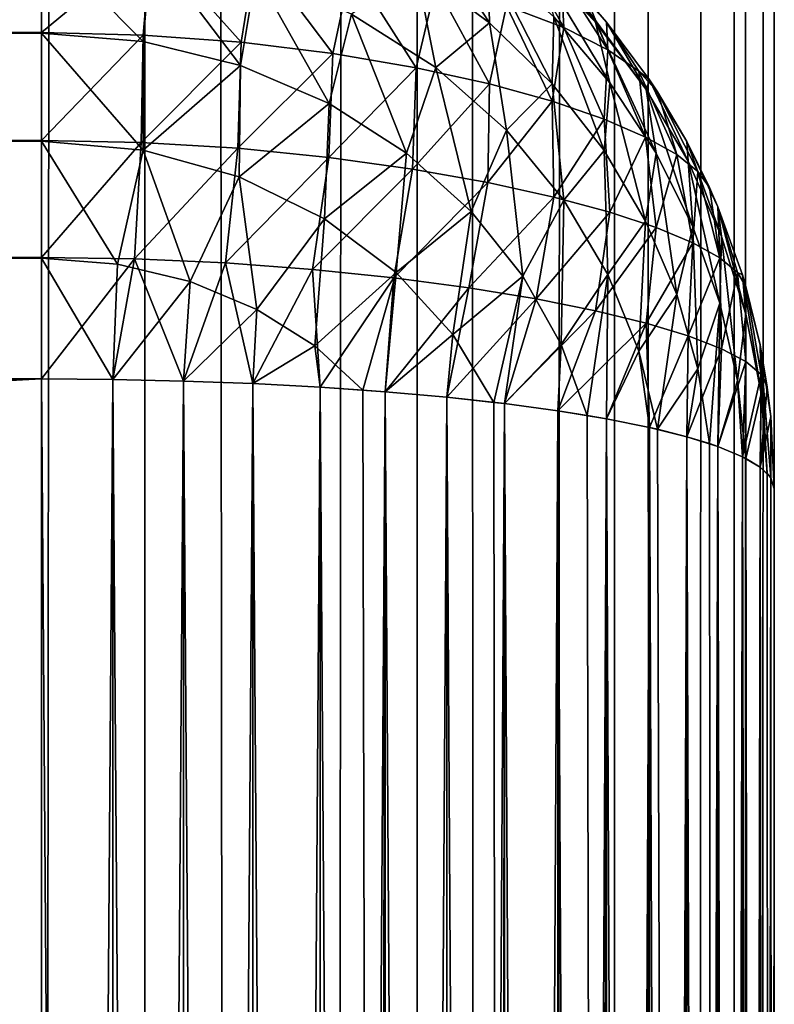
# Model space of a CAD drawing. Extents: x -265 to 265, y 0 to 1027.
# Tile 343 of 396: x 262.94 to 265, y 731.59 to 734.28. Entities that reach past the tile are written whole.
import ezdxf

# ---------------------------------------------------------------- set-up
doc = ezdxf.new("R2010")
doc.units = 0
doc.header["$LTSCALE"] = 65.185185
for name, color, linetype in [('247', 7, 'CONTINUOUS'), ('248', 7, 'CONTINUOUS'), ('53', 7, 'CONTINUOUS'), ('55', 7, 'CONTINUOUS'), ('56', 7, 'CONTINUOUS'), ('60', 7, 'CONTINUOUS'), ('61', 7, 'CONTINUOUS'), ('67', 7, 'CONTINUOUS'), ('68', 7, 'CONTINUOUS'), ('69', 7, 'CONTINUOUS'), ('72', 7, 'CONTINUOUS'), ('77', 7, 'CONTINUOUS')]:
    doc.layers.add(name, color=color, linetype=linetype)

msp = doc.modelspace()

# ---------------------------------------------------------------- linework, layer by layer
at = {"layer": '247', "color": 7, "linetype": 'CONTINUOUS'}
for points in [[(262.3448, 1, 8.521), (263.2818, 1, 6.9708), (262.3448, 1019, 8.521), (262.3448, 1, 8.521)], [(262.3448, 1019, 8.521), (263.2818, 1, 6.9708), (263.2818, 1019, 6.9708), (262.3448, 1019, 8.521)], [(263.2818, 1, 6.9708), (264.0252, 1, 5.3191), (263.2818, 1019, 6.9708), (263.2818, 1, 6.9708)], [(263.2818, 1019, 6.9708), (264.0252, 1, 5.3191), (264.0252, 1019, 5.3191), (263.2818, 1019, 6.9708)], [(264.0252, 1, 5.3191), (264.5641, 1, 3.5897), (264.0252, 1019, 5.3191), (264.0252, 1, 5.3191)], [(264.0252, 1019, 5.3191), (264.5641, 1, 3.5897), (264.5641, 1019, 3.5897), (264.0252, 1019, 5.3191)], [(264.5641, 1, 3.5897), (264.8906, 1, 1.8081), (264.5641, 1019, 3.5897), (264.5641, 1, 3.5897)], [(264.5641, 1019, 3.5897), (264.8906, 1, 1.8081), (264.8906, 1019, 1.8081), (264.5641, 1019, 3.5897)], [(264.8906, 1, 1.8081), (265, 1), (264.8906, 1019, 1.8081), (264.8906, 1, 1.8081)], [(264.8906, 1019, 1.8081), (265, 1), (265, 1019), (264.8906, 1019, 1.8081)]]:
    msp.add_3dface(points, dxfattribs=at)
at = {"layer": '248', "color": 7, "linetype": 'CONTINUOUS'}
for points in [[(263.2818, 1, -6.9708), (262.3448, 1, -8.521), (263.2818, 1019, -6.9708), (263.2818, 1, -6.9708)], [(263.2818, 1019, -6.9708), (262.3448, 1, -8.521), (262.3448, 1019, -8.521), (263.2818, 1019, -6.9708)], [(264.0252, 1, -5.3191), (263.2818, 1, -6.9708), (264.0252, 1019, -5.3191), (264.0252, 1, -5.3191)], [(264.0252, 1019, -5.3191), (263.2818, 1, -6.9708), (263.2818, 1019, -6.9708), (264.0252, 1019, -5.3191)], [(264.5641, 1, -3.5897), (264.0252, 1, -5.3191), (264.5641, 1019, -3.5897), (264.5641, 1, -3.5897)], [(264.5641, 1019, -3.5897), (264.0252, 1, -5.3191), (264.0252, 1019, -5.3191), (264.5641, 1019, -3.5897)], [(264.8906, 1, -1.8081), (264.5641, 1, -3.5897), (264.8906, 1019, -1.8081), (264.8906, 1, -1.8081)], [(264.8906, 1019, -1.8081), (264.5641, 1, -3.5897), (264.5641, 1019, -3.5897), (264.8906, 1019, -1.8081)], [(265, 1019), (265, 1), (264.8906, 1, -1.8081), (265, 1019)], [(265, 1019), (264.8906, 1, -1.8081), (264.8906, 1019, -1.8081), (265, 1019)]]:
    msp.add_3dface(points, dxfattribs=at)
at = {"layer": '53', "color": 7, "linetype": 'CONTINUOUS'}
for points in [[(265, 707, 17), (265, 733, 17), (265, 707, 23), (265, 707, 17)], [(265, 707, 23), (265, 733, 17), (265, 733, 23), (265, 707, 23)]]:
    msp.add_3dface(points, dxfattribs=at)
at = {"layer": '55', "color": 7, "linetype": 'CONTINUOUS'}
for points in [[(263, 734.245, 15.2869), (-263, 734.5014, 15.4972), (263, 734.5028, 15.4986), (263, 734.245, 15.2869)], [(-263, 734.2434, 15.2858), (-263, 734.5014, 15.4972), (263, 734.245, 15.2869), (-263, 734.2434, 15.2858)], [(263, 733.9509, 15.1295), (-263, 734.2434, 15.2858), (263, 734.245, 15.2869), (263, 733.9509, 15.1295)], [(-263, 733.949, 15.1288), (-263, 734.2434, 15.2858), (263, 733.9509, 15.1295), (-263, 733.949, 15.1288)], [(263, 733.6317, 15.0327), (-263, 733.949, 15.1288), (263, 733.9509, 15.1295), (263, 733.6317, 15.0327)], [(-263, 733.6297, 15.0323), (-263, 733.949, 15.1288), (263, 733.6317, 15.0327), (-263, 733.6297, 15.0323)], [(263, 733.3, 15), (-263, 733.6297, 15.0323), (263, 733.6317, 15.0327), (263, 733.3, 15)], [(-263, 733.3, 15), (-263, 733.6297, 15.0323), (263, 733.3, 15), (-263, 733.3, 15)]]:
    msp.add_3dface(points, dxfattribs=at)
at = {"layer": '56', "color": 7, "linetype": 'CONTINUOUS'}
for points in [[(-263, 733.3, 15), (263, 733.3, 15), (-263, 706.7, 15), (-263, 733.3, 15)], [(-263, 706.7, 15), (263, 733.3, 15), (263, 706.7, 15), (-263, 706.7, 15)]]:
    msp.add_3dface(points, dxfattribs=at)
at = {"layer": '60', "color": 7, "linetype": 'CONTINUOUS'}
for points in [[(-263, 706.7, 25), (263, 706.7, 25), (-263, 733.3, 25), (-263, 706.7, 25)], [(-263, 733.3, 25), (263, 706.7, 25), (263, 733.3, 25), (-263, 733.3, 25)]]:
    msp.add_3dface(points, dxfattribs=at)
at = {"layer": '61', "color": 7, "linetype": 'CONTINUOUS'}
for points in [[(-263, 734.5028, 24.5014), (-263, 734.245, 24.7131), (263, 734.5014, 24.5028), (-263, 734.5028, 24.5014)], [(263, 734.5014, 24.5028), (-263, 734.245, 24.7131), (263, 734.2434, 24.7142), (263, 734.5014, 24.5028)], [(-263, 734.245, 24.7131), (-263, 733.9509, 24.8705), (263, 734.2434, 24.7142), (-263, 734.245, 24.7131)], [(263, 734.2434, 24.7142), (-263, 733.9509, 24.8705), (263, 733.949, 24.8712), (263, 734.2434, 24.7142)], [(-263, 733.9509, 24.8705), (-263, 733.6317, 24.9673), (263, 733.949, 24.8712), (-263, 733.9509, 24.8705)], [(263, 733.949, 24.8712), (-263, 733.6317, 24.9673), (263, 733.6297, 24.9677), (263, 733.949, 24.8712)], [(-263, 733.6317, 24.9673), (-263, 733.3, 25), (263, 733.6297, 24.9677), (-263, 733.6317, 24.9673)], [(-263, 733.3, 25), (263, 733.3, 25), (263, 733.6297, 24.9677), (-263, 733.3, 25)]]:
    msp.add_3dface(points, dxfattribs=at)
at = {"layer": '67', "color": 7, "linetype": 'CONTINUOUS'}
for points in [[(263, 733.3, 25), (263, 706.7, 25), (263.1945, 706.7014, 24.9905), (263, 733.3, 25)], [(263, 733.3, 25), (263.1945, 706.7014, 24.9905), (263.1945, 733.2986, 24.9905), (263, 733.3, 25)], [(263.1945, 706.7014, 24.9905), (263.3875, 706.7057, 24.9621), (263.1945, 733.2986, 24.9905), (263.1945, 706.7014, 24.9905)], [(263.1945, 733.2986, 24.9905), (263.3875, 706.7057, 24.9621), (263.3875, 733.2943, 24.9621), (263.1945, 733.2986, 24.9905)], [(263.3875, 706.7057, 24.9621), (263.5768, 706.7127, 24.915), (263.3875, 733.2943, 24.9621), (263.3875, 706.7057, 24.9621)], [(263.3875, 733.2943, 24.9621), (263.5768, 706.7127, 24.915), (263.5768, 733.2873, 24.915), (263.3875, 733.2943, 24.9621)], [(263.5768, 706.7127, 24.915), (263.7608, 706.7226, 24.8497), (263.5768, 733.2873, 24.915), (263.5768, 706.7127, 24.915)], [(263.5768, 733.2873, 24.915), (263.7608, 706.7226, 24.8497), (263.7608, 733.2774, 24.8497), (263.5768, 733.2873, 24.915)], [(263.7608, 706.7226, 24.8497), (263.9377, 706.735, 24.7666), (263.7608, 733.2774, 24.8497), (263.7608, 706.7226, 24.8497)], [(263.7608, 733.2774, 24.8497), (263.9377, 706.735, 24.7666), (263.8774, 733.2696, 24.7973), (263.7608, 733.2774, 24.8497)], [(263.8774, 733.2696, 24.7973), (263.9377, 706.735, 24.7666), (263.9377, 733.265, 24.7666), (263.8774, 733.2696, 24.7973)], [(263.9377, 706.735, 24.7666), (264.1058, 706.75, 24.6665), (263.9377, 733.265, 24.7666), (263.9377, 706.735, 24.7666)], [(263.9377, 733.265, 24.7666), (264.1058, 706.75, 24.6665), (264.1058, 733.25, 24.6665), (263.9377, 733.265, 24.7666)], [(264.1058, 706.75, 24.6665), (264.2635, 706.7675, 24.5503), (264.1058, 733.25, 24.6665), (264.1058, 706.75, 24.6665)], [(264.1058, 733.25, 24.6665), (264.2635, 706.7675, 24.5503), (264.2346, 733.236, 24.5734), (264.1058, 733.25, 24.6665)], [(264.2346, 733.236, 24.5734), (264.2635, 706.7675, 24.5503), (264.2635, 733.2325, 24.5503), (264.2346, 733.236, 24.5734)], [(264.2635, 706.7675, 24.5503), (264.4093, 706.7871, 24.4191), (264.2635, 733.2325, 24.5503), (264.2635, 706.7675, 24.5503)], [(264.2635, 733.2325, 24.5503), (264.4093, 706.7871, 24.4191), (264.4093, 733.2129, 24.4191), (264.2635, 733.2325, 24.5503)], [(264.4093, 706.7871, 24.4191), (264.5417, 706.8089, 24.274), (264.4093, 733.2129, 24.4191), (264.4093, 706.7871, 24.4191)], [(264.4093, 733.2129, 24.4191), (264.5417, 706.8089, 24.274), (264.4889, 733.2003, 24.3353), (264.4093, 733.2129, 24.4191)], [(264.4889, 733.2003, 24.3353), (264.5417, 706.8089, 24.274), (264.5417, 733.1911, 24.274), (264.4889, 733.2003, 24.3353)], [(264.5417, 706.8089, 24.274), (264.6594, 706.8325, 24.1164), (264.5417, 733.1911, 24.274), (264.5417, 706.8089, 24.274)], [(264.5417, 733.1911, 24.274), (264.6594, 706.8325, 24.1164), (264.6594, 733.1675, 24.1164), (264.5417, 733.1911, 24.274)], [(264.6594, 706.8325, 24.1164), (264.7611, 706.8578, 23.9478), (264.6594, 733.1675, 24.1164), (264.6594, 706.8325, 24.1164)], [(264.6594, 733.1675, 24.1164), (264.7611, 706.8578, 23.9478), (264.681, 733.1625, 24.0837), (264.6594, 733.1675, 24.1164)], [(264.681, 733.1625, 24.0837), (264.7611, 706.8578, 23.9478), (264.7611, 733.1422, 23.9478), (264.681, 733.1625, 24.0837)], [(264.7611, 706.8578, 23.9478), (264.8459, 706.8845, 23.7698), (264.7611, 733.1422, 23.9478), (264.7611, 706.8578, 23.9478)], [(264.7611, 733.1422, 23.9478), (264.8459, 706.8845, 23.7698), (264.8232, 733.1233, 23.8221), (264.7611, 733.1422, 23.9478)], [(264.8232, 733.1233, 23.8221), (264.8459, 706.8845, 23.7698), (264.8459, 733.1155, 23.7698), (264.8232, 733.1233, 23.8221)], [(264.8459, 706.8845, 23.7698), (264.9128, 706.9124, 23.5842), (264.8459, 733.1155, 23.7698), (264.8459, 706.8845, 23.7698)], [(264.8459, 733.1155, 23.7698), (264.9128, 706.9124, 23.5842), (264.9128, 733.0876, 23.5842), (264.8459, 733.1155, 23.7698)], [(264.9128, 706.9124, 23.5842), (264.9611, 706.9411, 23.3927), (264.9128, 733.0876, 23.5842), (264.9128, 706.9124, 23.5842)], [(264.9128, 733.0876, 23.5842), (264.9611, 706.9411, 23.3927), (264.9222, 733.0828, 23.5523), (264.9128, 733.0876, 23.5842)], [(264.9222, 733.0828, 23.5523), (264.9611, 706.9411, 23.3927), (264.9611, 733.0589, 23.3927), (264.9222, 733.0828, 23.5523)], [(264.9611, 706.9411, 23.3927), (264.9902, 706.9704, 23.1973), (264.9611, 733.0589, 23.3927), (264.9611, 706.9411, 23.3927)], [(264.9611, 733.0589, 23.3927), (264.9902, 706.9704, 23.1973), (264.9807, 733.0416, 23.2774), (264.9611, 733.0589, 23.3927)], [(264.9807, 733.0416, 23.2774), (264.9902, 706.9704, 23.1973), (264.9902, 733.0296, 23.1973), (264.9807, 733.0416, 23.2774)], [(265, 707, 23), (265, 733, 23), (264.9902, 733.0296, 23.1973), (265, 707, 23)], [(264.9902, 706.9704, 23.1973), (265, 707, 23), (264.9902, 733.0296, 23.1973), (264.9902, 706.9704, 23.1973)]]:
    msp.add_3dface(points, dxfattribs=at)
at = {"layer": '68', "color": 7, "linetype": 'CONTINUOUS'}
for points in [[(264.4889, 734.3353, 16.7997), (264.4093, 734.4191, 16.7871), (264.5417, 734.274, 23.1911), (264.4889, 734.3353, 16.7997)], [(264.5417, 734.274, 23.1911), (264.4093, 734.4191, 16.7871), (264.4093, 734.4191, 23.2129), (264.5417, 734.274, 23.1911)], [(264.5417, 734.274, 16.8089), (264.4889, 734.3353, 16.7997), (264.5417, 734.274, 23.1911), (264.5417, 734.274, 16.8089)], [(264.6594, 734.1164, 16.8325), (264.5417, 734.274, 16.8089), (264.6594, 734.1164, 23.1675), (264.6594, 734.1164, 16.8325)], [(264.6594, 734.1164, 23.1675), (264.5417, 734.274, 16.8089), (264.5417, 734.274, 23.1911), (264.6594, 734.1164, 23.1675)], [(264.681, 734.0837, 16.8375), (264.6594, 734.1164, 16.8325), (264.7611, 733.9478, 23.1422), (264.681, 734.0837, 16.8375)], [(264.7611, 733.9478, 23.1422), (264.6594, 734.1164, 16.8325), (264.6594, 734.1164, 23.1675), (264.7611, 733.9478, 23.1422)], [(264.7611, 733.9478, 16.8578), (264.681, 734.0837, 16.8375), (264.7611, 733.9478, 23.1422), (264.7611, 733.9478, 16.8578)], [(264.8232, 733.8221, 16.8767), (264.7611, 733.9478, 16.8578), (264.8459, 733.7698, 23.1155), (264.8232, 733.8221, 16.8767)], [(264.8459, 733.7698, 23.1155), (264.7611, 733.9478, 16.8578), (264.7611, 733.9478, 23.1422), (264.8459, 733.7698, 23.1155)], [(264.8459, 733.7698, 16.8845), (264.8232, 733.8221, 16.8767), (264.8459, 733.7698, 23.1155), (264.8459, 733.7698, 16.8845)], [(264.9128, 733.5842, 16.9124), (264.8459, 733.7698, 16.8845), (264.9128, 733.5842, 23.0876), (264.9128, 733.5842, 16.9124)], [(264.9128, 733.5842, 23.0876), (264.8459, 733.7698, 16.8845), (264.8459, 733.7698, 23.1155), (264.9128, 733.5842, 23.0876)], [(264.9222, 733.5523, 16.9172), (264.9128, 733.5842, 16.9124), (264.9611, 733.3927, 23.0589), (264.9222, 733.5523, 16.9172)], [(264.9611, 733.3927, 23.0589), (264.9128, 733.5842, 16.9124), (264.9128, 733.5842, 23.0876), (264.9611, 733.3927, 23.0589)], [(264.9611, 733.3927, 16.9411), (264.9222, 733.5523, 16.9172), (264.9611, 733.3927, 23.0589), (264.9611, 733.3927, 16.9411)], [(264.9807, 733.2774, 16.9584), (264.9611, 733.3927, 16.9411), (264.9902, 733.1973, 23.0296), (264.9807, 733.2774, 16.9584)], [(264.9902, 733.1973, 23.0296), (264.9611, 733.3927, 16.9411), (264.9611, 733.3927, 23.0589), (264.9902, 733.1973, 23.0296)], [(264.9902, 733.1973, 16.9704), (264.9807, 733.2774, 16.9584), (264.9902, 733.1973, 23.0296), (264.9902, 733.1973, 16.9704)], [(265, 733, 23), (265, 733, 17), (264.9902, 733.1973, 16.9704), (265, 733, 23)], [(265, 733, 23), (264.9902, 733.1973, 16.9704), (264.9902, 733.1973, 23.0296), (265, 733, 23)]]:
    msp.add_3dface(points, dxfattribs=at)
at = {"layer": '69', "color": 7, "linetype": 'CONTINUOUS'}
for points in [[(263, 706.7, 15), (263, 733.3, 15), (263.1945, 733.2986, 15.0095), (263, 706.7, 15)], [(263.1945, 706.7014, 15.0095), (263, 706.7, 15), (263.1945, 733.2986, 15.0095), (263.1945, 706.7014, 15.0095)], [(263.3875, 733.2943, 15.0379), (263.1945, 706.7014, 15.0095), (263.1945, 733.2986, 15.0095), (263.3875, 733.2943, 15.0379)], [(263.3875, 706.7057, 15.0379), (263.1945, 706.7014, 15.0095), (263.3875, 733.2943, 15.0379), (263.3875, 706.7057, 15.0379)], [(263.5768, 733.2873, 15.085), (263.3875, 706.7057, 15.0379), (263.3875, 733.2943, 15.0379), (263.5768, 733.2873, 15.085)], [(263.5768, 706.7127, 15.085), (263.3875, 706.7057, 15.0379), (263.5768, 733.2873, 15.085), (263.5768, 706.7127, 15.085)], [(263.7608, 733.2774, 15.1503), (263.5768, 706.7127, 15.085), (263.5768, 733.2873, 15.085), (263.7608, 733.2774, 15.1503)], [(263.7608, 706.7226, 15.1503), (263.5768, 706.7127, 15.085), (263.7608, 733.2774, 15.1503), (263.7608, 706.7226, 15.1503)], [(263.9377, 733.265, 15.2334), (263.7608, 706.7226, 15.1503), (263.7608, 733.2774, 15.1503), (263.9377, 733.265, 15.2334)], [(263.8774, 706.7304, 15.2027), (263.7608, 706.7226, 15.1503), (263.9377, 733.265, 15.2334), (263.8774, 706.7304, 15.2027)], [(263.9377, 706.735, 15.2334), (263.8774, 706.7304, 15.2027), (263.9377, 733.265, 15.2334), (263.9377, 706.735, 15.2334)], [(264.1058, 733.25, 15.3335), (263.9377, 706.735, 15.2334), (263.9377, 733.265, 15.2334), (264.1058, 733.25, 15.3335)], [(264.1058, 706.75, 15.3335), (263.9377, 706.735, 15.2334), (264.1058, 733.25, 15.3335), (264.1058, 706.75, 15.3335)], [(264.2635, 733.2325, 15.4497), (264.1058, 706.75, 15.3335), (264.1058, 733.25, 15.3335), (264.2635, 733.2325, 15.4497)], [(264.2346, 706.764, 15.4266), (264.1058, 706.75, 15.3335), (264.2635, 733.2325, 15.4497), (264.2346, 706.764, 15.4266)], [(264.2635, 706.7675, 15.4497), (264.2346, 706.764, 15.4266), (264.2635, 733.2325, 15.4497), (264.2635, 706.7675, 15.4497)], [(264.4093, 733.2129, 15.5809), (264.2635, 706.7675, 15.4497), (264.2635, 733.2325, 15.4497), (264.4093, 733.2129, 15.5809)], [(264.4093, 706.7871, 15.5809), (264.2635, 706.7675, 15.4497), (264.4093, 733.2129, 15.5809), (264.4093, 706.7871, 15.5809)], [(264.5417, 733.1911, 15.726), (264.4093, 706.7871, 15.5809), (264.4093, 733.2129, 15.5809), (264.5417, 733.1911, 15.726)], [(264.4889, 706.7997, 15.6647), (264.4093, 706.7871, 15.5809), (264.5417, 733.1911, 15.726), (264.4889, 706.7997, 15.6647)], [(264.5417, 706.8089, 15.726), (264.4889, 706.7997, 15.6647), (264.5417, 733.1911, 15.726), (264.5417, 706.8089, 15.726)], [(264.6594, 733.1675, 15.8836), (264.5417, 706.8089, 15.726), (264.5417, 733.1911, 15.726), (264.6594, 733.1675, 15.8836)], [(264.6594, 706.8325, 15.8836), (264.5417, 706.8089, 15.726), (264.6594, 733.1675, 15.8836), (264.6594, 706.8325, 15.8836)], [(264.7611, 733.1422, 16.0522), (264.6594, 706.8325, 15.8836), (264.6594, 733.1675, 15.8836), (264.7611, 733.1422, 16.0522)], [(264.681, 706.8375, 15.9163), (264.6594, 706.8325, 15.8836), (264.7611, 733.1422, 16.0522), (264.681, 706.8375, 15.9163)], [(264.7611, 706.8578, 16.0522), (264.681, 706.8375, 15.9163), (264.7611, 733.1422, 16.0522), (264.7611, 706.8578, 16.0522)], [(264.8459, 733.1155, 16.2302), (264.7611, 706.8578, 16.0522), (264.7611, 733.1422, 16.0522), (264.8459, 733.1155, 16.2302)], [(264.8232, 706.8767, 16.1779), (264.7611, 706.8578, 16.0522), (264.8459, 733.1155, 16.2302), (264.8232, 706.8767, 16.1779)], [(264.8459, 706.8845, 16.2302), (264.8232, 706.8767, 16.1779), (264.8459, 733.1155, 16.2302), (264.8459, 706.8845, 16.2302)], [(264.9128, 733.0876, 16.4158), (264.8459, 706.8845, 16.2302), (264.8459, 733.1155, 16.2302), (264.9128, 733.0876, 16.4158)], [(264.9128, 706.9124, 16.4158), (264.8459, 706.8845, 16.2302), (264.9128, 733.0876, 16.4158), (264.9128, 706.9124, 16.4158)], [(264.9611, 733.0589, 16.6073), (264.9128, 706.9124, 16.4158), (264.9128, 733.0876, 16.4158), (264.9611, 733.0589, 16.6073)], [(264.9222, 706.9172, 16.4477), (264.9128, 706.9124, 16.4158), (264.9611, 733.0589, 16.6073), (264.9222, 706.9172, 16.4477)], [(264.9611, 706.9411, 16.6073), (264.9222, 706.9172, 16.4477), (264.9611, 733.0589, 16.6073), (264.9611, 706.9411, 16.6073)], [(264.9902, 733.0296, 16.8027), (264.9611, 706.9411, 16.6073), (264.9611, 733.0589, 16.6073), (264.9902, 733.0296, 16.8027)], [(264.9807, 706.9584, 16.7226), (264.9611, 706.9411, 16.6073), (264.9902, 733.0296, 16.8027), (264.9807, 706.9584, 16.7226)], [(264.9902, 706.9704, 16.8027), (264.9807, 706.9584, 16.7226), (264.9902, 733.0296, 16.8027), (264.9902, 706.9704, 16.8027)], [(265, 733, 17), (264.9902, 706.9704, 16.8027), (264.9902, 733.0296, 16.8027), (265, 733, 17)], [(265, 733, 17), (265, 707, 17), (264.9902, 706.9704, 16.8027), (265, 733, 17)]]:
    msp.add_3dface(points, dxfattribs=at)
at = {"layer": '72', "color": 7, "linetype": 'CONTINUOUS'}
for points in [[(263, 734.245, 15.2869), (263, 734.5028, 15.4986), (263.299, 734.4936, 15.5227), (263, 734.245, 15.2869)], [(263.2772, 734.2382, 15.3066), (263, 734.245, 15.2869), (263.299, 734.4936, 15.5227), (263.2772, 734.2382, 15.3066)], [(263.545, 734.2186, 15.3645), (263.2772, 734.2382, 15.3066), (263.299, 734.4936, 15.5227), (263.545, 734.2186, 15.3645)], [(263.5848, 734.4671, 15.5931), (263.545, 734.2186, 15.3645), (263.299, 734.4936, 15.5227), (263.5848, 734.4671, 15.5931)], [(263.7954, 734.1881, 15.4573), (263.545, 734.2186, 15.3645), (263.5848, 734.4671, 15.5931), (263.7954, 734.1881, 15.4573)], [(263.8463, 734.4263, 15.7045), (263.7954, 734.1881, 15.4573), (263.5848, 734.4671, 15.5931), (263.8463, 734.4263, 15.7045)], [(264.4259, 734.2586, 16.2118), (264.2695, 734.3184, 16.0214), (264.3134, 734.4605, 16.4194), (264.4259, 734.2586, 16.2118)], [(264.4184, 734.397, 16.6064), (264.4259, 734.2586, 16.2118), (264.3134, 734.4605, 16.4194), (264.4184, 734.397, 16.6064)], [(264.0225, 734.1494, 15.5801), (263.7954, 734.1881, 15.4573), (263.8463, 734.4263, 15.7045), (264.0225, 734.1494, 15.5801)], [(264.0759, 734.3755, 15.8498), (264.0225, 734.1494, 15.5801), (263.8463, 734.4263, 15.7045), (264.0759, 734.3755, 15.8498)], [(264.4889, 734.3353, 16.7997), (264.5456, 734.1984, 16.4147), (264.4184, 734.397, 16.6064), (264.4889, 734.3353, 16.7997)], [(264.5456, 734.1984, 16.4147), (264.4259, 734.2586, 16.2118), (264.4184, 734.397, 16.6064), (264.5456, 734.1984, 16.4147)], [(264.2226, 734.105, 15.7278), (264.0225, 734.1494, 15.5801), (264.0759, 734.3755, 15.8498), (264.2226, 734.105, 15.7278)], [(264.2695, 734.3184, 16.0214), (264.2226, 734.105, 15.7278), (264.0759, 734.3755, 15.8498), (264.2695, 734.3184, 16.0214)], [(264.4889, 734.3353, 16.7997), (264.5417, 734.274, 16.8089), (264.5456, 734.1984, 16.4147), (264.4889, 734.3353, 16.7997)], [(264.3939, 734.0576, 15.895), (264.2226, 734.105, 15.7278), (264.2695, 734.3184, 16.0214), (264.3939, 734.0576, 15.895)], [(264.4259, 734.2586, 16.2118), (264.3939, 734.0576, 15.895), (264.2695, 734.3184, 16.0214), (264.4259, 734.2586, 16.2118)], [(264.5417, 734.274, 16.8089), (264.6594, 734.1164, 16.8325), (264.63, 734.1396, 16.6247), (264.5417, 734.274, 16.8089)], [(264.5417, 734.274, 16.8089), (264.63, 734.1396, 16.6247), (264.5456, 734.1984, 16.4147), (264.5417, 734.274, 16.8089)], [(263, 733.9509, 15.1295), (263, 734.245, 15.2869), (263.2772, 734.2382, 15.3066), (263, 733.9509, 15.1295)], [(264.5358, 734.0088, 16.077), (264.3939, 734.0576, 15.895), (264.4259, 734.2586, 16.2118), (264.5358, 734.0088, 16.077)], [(264.5456, 734.1984, 16.4147), (264.5358, 734.0088, 16.077), (264.4259, 734.2586, 16.2118), (264.5456, 734.1984, 16.4147)], [(263.2717, 733.9453, 15.148), (263, 733.9509, 15.1295), (263.2772, 734.2382, 15.3066), (263.2717, 733.9453, 15.148)], [(263.545, 734.2186, 15.3645), (263.2717, 733.9453, 15.148), (263.2772, 734.2382, 15.3066), (263.545, 734.2186, 15.3645)], [(263.5354, 733.9293, 15.2026), (263.2717, 733.9453, 15.148), (263.545, 734.2186, 15.3645), (263.5354, 733.9293, 15.2026)], [(263.7954, 734.1881, 15.4573), (263.5354, 733.9293, 15.2026), (263.545, 734.2186, 15.3645), (263.7954, 734.1881, 15.4573)], [(264.6488, 733.96, 16.2696), (264.5358, 734.0088, 16.077), (264.5456, 734.1984, 16.4147), (264.6488, 733.96, 16.2696)], [(264.63, 734.1396, 16.6247), (264.6488, 733.96, 16.2696), (264.5456, 734.1984, 16.4147), (264.63, 734.1396, 16.6247)], [(263.7842, 733.9044, 15.2904), (263.5354, 733.9293, 15.2026), (263.7954, 734.1881, 15.4573), (263.7842, 733.9044, 15.2904)], [(264.0225, 734.1494, 15.5801), (263.7842, 733.9044, 15.2904), (263.7954, 734.1881, 15.4573), (264.0225, 734.1494, 15.5801)], [(264.0129, 733.8726, 15.4075), (263.7842, 733.9044, 15.2904), (264.0225, 734.1494, 15.5801), (264.0129, 733.8726, 15.4075)], [(264.2226, 734.105, 15.7278), (264.0129, 733.8726, 15.4075), (264.0225, 734.1494, 15.5801), (264.2226, 734.105, 15.7278)], [(264.6594, 734.1164, 16.8325), (264.681, 734.0837, 16.8375), (264.63, 734.1396, 16.6247), (264.6594, 734.1164, 16.8325)], [(264.681, 734.0837, 16.8375), (264.7337, 733.9121, 16.4692), (264.63, 734.1396, 16.6247), (264.681, 734.0837, 16.8375)], [(264.7337, 733.9121, 16.4692), (264.6488, 733.96, 16.2696), (264.63, 734.1396, 16.6247), (264.7337, 733.9121, 16.4692)], [(264.2181, 733.8359, 15.5496), (264.0129, 733.8726, 15.4075), (264.2226, 734.105, 15.7278), (264.2181, 733.8359, 15.5496)], [(264.3939, 734.0576, 15.895), (264.2181, 733.8359, 15.5496), (264.2226, 734.105, 15.7278), (264.3939, 734.0576, 15.895)], [(264.681, 734.0837, 16.8375), (264.7611, 733.9478, 16.8578), (264.7915, 733.8659, 16.6723), (264.681, 734.0837, 16.8375)], [(264.681, 734.0837, 16.8375), (264.7915, 733.8659, 16.6723), (264.7337, 733.9121, 16.4692), (264.681, 734.0837, 16.8375)], [(264.3978, 733.7963, 15.7123), (264.2181, 733.8359, 15.5496), (264.3939, 734.0576, 15.895), (264.3978, 733.7963, 15.7123)], [(264.5358, 734.0088, 16.077), (264.3978, 733.7963, 15.7123), (264.3939, 734.0576, 15.895), (264.5358, 734.0088, 16.077)], [(264.551, 733.755, 15.8916), (264.3978, 733.7963, 15.7123), (264.5358, 734.0088, 16.077), (264.551, 733.755, 15.8916)], [(264.6488, 733.96, 16.2696), (264.551, 733.755, 15.8916), (264.5358, 734.0088, 16.077), (264.6488, 733.96, 16.2696)], [(263, 733.6317, 15.0327), (263, 733.9509, 15.1295), (263.2717, 733.9453, 15.148), (263, 733.6317, 15.0327)], [(264.6775, 733.7132, 16.0836), (264.551, 733.755, 15.8916), (264.6488, 733.96, 16.2696), (264.6775, 733.7132, 16.0836)], [(264.7337, 733.9121, 16.4692), (264.6775, 733.7132, 16.0836), (264.6488, 733.96, 16.2696), (264.7337, 733.9121, 16.4692)], [(263.2541, 733.6278, 15.0488), (263, 733.6317, 15.0327), (263.2717, 733.9453, 15.148), (263.2541, 733.6278, 15.0488)], [(263.5354, 733.9293, 15.2026), (263.2541, 733.6278, 15.0488), (263.2717, 733.9453, 15.148), (263.5354, 733.9293, 15.2026)], [(263.5024, 733.6166, 15.0966), (263.2541, 733.6278, 15.0488), (263.5354, 733.9293, 15.2026), (263.5024, 733.6166, 15.0966)], [(263.7842, 733.9044, 15.2904), (263.5024, 733.6166, 15.0966), (263.5354, 733.9293, 15.2026), (263.7842, 733.9044, 15.2904)], [(264.7611, 733.9478, 16.8578), (264.8232, 733.8221, 16.8767), (264.7915, 733.8659, 16.6723), (264.7611, 733.9478, 16.8578)], [(263.7398, 733.5988, 15.1741), (263.5024, 733.6166, 15.0966), (263.7842, 733.9044, 15.2904), (263.7398, 733.5988, 15.1741)], [(264.0129, 733.8726, 15.4075), (263.7398, 733.5988, 15.1741), (263.7842, 733.9044, 15.2904), (264.0129, 733.8726, 15.4075)], [(264.7774, 733.6715, 16.2852), (264.6775, 733.7132, 16.0836), (264.7337, 733.9121, 16.4692), (264.7774, 733.6715, 16.2852)], [(264.7915, 733.8659, 16.6723), (264.7774, 733.6715, 16.2852), (264.7337, 733.9121, 16.4692), (264.7915, 733.8659, 16.6723)], [(263.962, 733.5758, 15.2789), (263.7398, 733.5988, 15.1741), (264.0129, 733.8726, 15.4075), (263.962, 733.5758, 15.2789)], [(264.2181, 733.8359, 15.5496), (263.962, 733.5758, 15.2789), (264.0129, 733.8726, 15.4075), (264.2181, 733.8359, 15.5496)], [(264.8512, 733.6305, 16.4931), (264.7774, 733.6715, 16.2852), (264.7915, 733.8659, 16.6723), (264.8512, 733.6305, 16.4931)], [(264.8232, 733.8221, 16.8767), (264.8512, 733.6305, 16.4931), (264.7915, 733.8659, 16.6723), (264.8232, 733.8221, 16.8767)], [(264.1661, 733.5487, 15.408), (263.962, 733.5758, 15.2789), (264.2181, 733.8359, 15.5496), (264.1661, 733.5487, 15.408)], [(264.3978, 733.7963, 15.7123), (264.1661, 733.5487, 15.408), (264.2181, 733.8359, 15.5496), (264.3978, 733.7963, 15.7123)], [(264.8232, 733.8221, 16.8767), (264.8459, 733.7698, 16.8845), (264.8512, 733.6305, 16.4931), (264.8232, 733.8221, 16.8767)], [(264.3498, 733.5185, 15.5582), (264.1661, 733.5487, 15.408), (264.3978, 733.7963, 15.7123), (264.3498, 733.5185, 15.5582)], [(264.551, 733.755, 15.8916), (264.3498, 733.5185, 15.5582), (264.3978, 733.7963, 15.7123), (264.551, 733.755, 15.8916)], [(264.8459, 733.7698, 16.8845), (264.9128, 733.5842, 16.9124), (264.8992, 733.5906, 16.7046), (264.8459, 733.7698, 16.8845)], [(264.8459, 733.7698, 16.8845), (264.8992, 733.5906, 16.7046), (264.8512, 733.6305, 16.4931), (264.8459, 733.7698, 16.8845)], [(264.5116, 733.4862, 15.7266), (264.3498, 733.5185, 15.5582), (264.551, 733.755, 15.8916), (264.5116, 733.4862, 15.7266)], [(264.6775, 733.7132, 16.0836), (264.5116, 733.4862, 15.7266), (264.551, 733.755, 15.8916), (264.6775, 733.7132, 16.0836)], [(264.6503, 733.4525, 15.9101), (264.5116, 733.4862, 15.7266), (264.6775, 733.7132, 16.0836), (264.6503, 733.4525, 15.9101)], [(264.7774, 733.6715, 16.2852), (264.6503, 733.4525, 15.9101), (264.6775, 733.7132, 16.0836), (264.7774, 733.6715, 16.2852)], [(264.7653, 733.4177, 16.1059), (264.6503, 733.4525, 15.9101), (264.7774, 733.6715, 16.2852), (264.7653, 733.4177, 16.1059)], [(264.8512, 733.6305, 16.4931), (264.7653, 733.4177, 16.1059), (264.7774, 733.6715, 16.2852), (264.8512, 733.6305, 16.4931)], [(263, 733.3, 15), (263, 733.6317, 15.0327), (263.2541, 733.6278, 15.0488), (263, 733.3, 15)], [(263.1945, 733.2986, 15.0095), (263, 733.3, 15), (263.2541, 733.6278, 15.0488), (263.1945, 733.2986, 15.0095)], [(263.3875, 733.2943, 15.0379), (263.1945, 733.2986, 15.0095), (263.2541, 733.6278, 15.0488), (263.3875, 733.2943, 15.0379)], [(263.5024, 733.6166, 15.0966), (263.3875, 733.2943, 15.0379), (263.2541, 733.6278, 15.0488), (263.5024, 733.6166, 15.0966)], [(264.8561, 733.3825, 16.3113), (264.7653, 733.4177, 16.1059), (264.8512, 733.6305, 16.4931), (264.8561, 733.3825, 16.3113)], [(264.8992, 733.5906, 16.7046), (264.8561, 733.3825, 16.3113), (264.8512, 733.6305, 16.4931), (264.8992, 733.5906, 16.7046)], [(263.5768, 733.2873, 15.085), (263.3875, 733.2943, 15.0379), (263.5024, 733.6166, 15.0966), (263.5768, 733.2873, 15.085)], [(263.7398, 733.5988, 15.1741), (263.5768, 733.2873, 15.085), (263.5024, 733.6166, 15.0966), (263.7398, 733.5988, 15.1741)], [(263.7608, 733.2774, 15.1503), (263.5768, 733.2873, 15.085), (263.7398, 733.5988, 15.1741), (263.7608, 733.2774, 15.1503)], [(263.962, 733.5758, 15.2789), (263.7608, 733.2774, 15.1503), (263.7398, 733.5988, 15.1741), (263.962, 733.5758, 15.2789)], [(263.9377, 733.265, 15.2334), (263.7608, 733.2774, 15.1503), (263.962, 733.5758, 15.2789), (263.9377, 733.265, 15.2334)], [(264.1661, 733.5487, 15.408), (263.9377, 733.265, 15.2334), (263.962, 733.5758, 15.2789), (264.1661, 733.5487, 15.408)], [(264.9222, 733.3471, 16.5236), (264.8561, 733.3825, 16.3113), (264.8992, 733.5906, 16.7046), (264.9222, 733.3471, 16.5236)], [(264.9128, 733.5842, 16.9124), (264.9222, 733.5523, 16.9172), (264.8992, 733.5906, 16.7046), (264.9128, 733.5842, 16.9124)], [(264.9222, 733.5523, 16.9172), (264.9222, 733.3471, 16.5236), (264.8992, 733.5906, 16.7046), (264.9222, 733.5523, 16.9172)], [(264.1058, 733.25, 15.3335), (263.9377, 733.265, 15.2334), (264.1661, 733.5487, 15.408), (264.1058, 733.25, 15.3335)], [(264.3498, 733.5185, 15.5582), (264.1058, 733.25, 15.3335), (264.1661, 733.5487, 15.408), (264.3498, 733.5185, 15.5582)], [(264.9222, 733.5523, 16.9172), (264.9611, 733.3927, 16.9411), (264.9637, 733.3119, 16.7401), (264.9222, 733.5523, 16.9172)], [(264.9222, 733.5523, 16.9172), (264.9637, 733.3119, 16.7401), (264.9222, 733.3471, 16.5236), (264.9222, 733.5523, 16.9172)], [(264.2635, 733.2325, 15.4497), (264.1058, 733.25, 15.3335), (264.3498, 733.5185, 15.5582), (264.2635, 733.2325, 15.4497)], [(264.5116, 733.4862, 15.7266), (264.2635, 733.2325, 15.4497), (264.3498, 733.5185, 15.5582), (264.5116, 733.4862, 15.7266)], [(264.4093, 733.2129, 15.5809), (264.2635, 733.2325, 15.4497), (264.5116, 733.4862, 15.7266), (264.4093, 733.2129, 15.5809)], [(264.6503, 733.4525, 15.9101), (264.4093, 733.2129, 15.5809), (264.5116, 733.4862, 15.7266), (264.6503, 733.4525, 15.9101)], [(264.5417, 733.1911, 15.726), (264.4093, 733.2129, 15.5809), (264.6503, 733.4525, 15.9101), (264.5417, 733.1911, 15.726)], [(264.6594, 733.1675, 15.8836), (264.5417, 733.1911, 15.726), (264.6503, 733.4525, 15.9101), (264.6594, 733.1675, 15.8836)], [(264.7653, 733.4177, 16.1059), (264.6594, 733.1675, 15.8836), (264.6503, 733.4525, 15.9101), (264.7653, 733.4177, 16.1059)], [(264.7611, 733.1422, 16.0522), (264.6594, 733.1675, 15.8836), (264.7653, 733.4177, 16.1059), (264.7611, 733.1422, 16.0522)], [(264.8561, 733.3825, 16.3113), (264.7611, 733.1422, 16.0522), (264.7653, 733.4177, 16.1059), (264.8561, 733.3825, 16.3113)], [(264.9611, 733.3927, 16.9411), (264.9807, 733.2774, 16.9584), (264.9637, 733.3119, 16.7401), (264.9611, 733.3927, 16.9411)], [(264.8459, 733.1155, 16.2302), (264.7611, 733.1422, 16.0522), (264.8561, 733.3825, 16.3113), (264.8459, 733.1155, 16.2302)], [(264.9222, 733.3471, 16.5236), (264.8459, 733.1155, 16.2302), (264.8561, 733.3825, 16.3113), (264.9222, 733.3471, 16.5236)], [(264.9128, 733.0876, 16.4158), (264.8459, 733.1155, 16.2302), (264.9222, 733.3471, 16.5236), (264.9128, 733.0876, 16.4158)], [(264.9637, 733.3119, 16.7401), (264.9128, 733.0876, 16.4158), (264.9222, 733.3471, 16.5236), (264.9637, 733.3119, 16.7401)], [(264.9611, 733.0589, 16.6073), (264.9128, 733.0876, 16.4158), (264.9637, 733.3119, 16.7401), (264.9611, 733.0589, 16.6073)], [(264.9807, 733.2774, 16.9584), (264.9611, 733.0589, 16.6073), (264.9637, 733.3119, 16.7401), (264.9807, 733.2774, 16.9584)], [(264.9807, 733.2774, 16.9584), (264.9902, 733.1973, 16.9704), (264.9611, 733.0589, 16.6073), (264.9807, 733.2774, 16.9584)], [(264.9902, 733.1973, 16.9704), (264.9902, 733.0296, 16.8027), (264.9611, 733.0589, 16.6073), (264.9902, 733.1973, 16.9704)], [(264.9902, 733.1973, 16.9704), (265, 733, 17), (264.9902, 733.0296, 16.8027), (264.9902, 733.1973, 16.9704)]]:
    msp.add_3dface(points, dxfattribs=at)
at = {"layer": '77', "color": 7, "linetype": 'CONTINUOUS'}
for points in [[(264.2181, 734.4504, 23.8359), (264.0129, 734.5925, 23.8726), (264.2226, 734.2722, 24.105), (264.2181, 734.4504, 23.8359)], [(264.2226, 734.2722, 24.105), (264.0129, 734.5925, 23.8726), (264.0225, 734.4199, 24.1494), (264.2226, 734.2722, 24.105)], [(264.4093, 734.4191, 23.2129), (264.2635, 734.5503, 23.2325), (264.5116, 734.2734, 23.4862), (264.4093, 734.4191, 23.2129)], [(264.5116, 734.2734, 23.4862), (264.2635, 734.5503, 23.2325), (264.3498, 734.4418, 23.5185), (264.5116, 734.2734, 23.4862)], [(263, 734.5014, 24.5028), (263, 734.2434, 24.7142), (263.2777, 734.2209, 24.7048), (263, 734.5014, 24.5028)], [(263.299, 734.4773, 24.4936), (263, 734.5014, 24.5028), (263.2777, 734.2209, 24.7048), (263.299, 734.4773, 24.4936)], [(263.5429, 734.1554, 24.6777), (263.299, 734.4773, 24.4936), (263.2777, 734.2209, 24.7048), (263.5429, 734.1554, 24.6777)], [(263.5848, 734.4069, 24.4671), (263.299, 734.4773, 24.4936), (263.5429, 734.1554, 24.6777), (263.5848, 734.4069, 24.4671)], [(264.3978, 734.2877, 23.7963), (264.2181, 734.4504, 23.8359), (264.3939, 734.105, 24.0576), (264.3978, 734.2877, 23.7963)], [(264.3939, 734.105, 24.0576), (264.2181, 734.4504, 23.8359), (264.2226, 734.2722, 24.105), (264.3939, 734.105, 24.0576)], [(264.5116, 734.2734, 23.4862), (264.3498, 734.4418, 23.5185), (264.551, 734.1084, 23.755), (264.5116, 734.2734, 23.4862)], [(264.551, 734.1084, 23.755), (264.3498, 734.4418, 23.5185), (264.3978, 734.2877, 23.7963), (264.551, 734.1084, 23.755)], [(263.7849, 734.0516, 24.6358), (263.5848, 734.4069, 24.4671), (263.5429, 734.1554, 24.6777), (263.7849, 734.0516, 24.6358)], [(263.8463, 734.2955, 24.4263), (263.5848, 734.4069, 24.4671), (263.7849, 734.0516, 24.6358), (263.8463, 734.2955, 24.4263)], [(264.0759, 734.1502, 24.3755), (264.0225, 734.4199, 24.1494), (263.8463, 734.2955, 24.4263), (264.0759, 734.1502, 24.3755)], [(264.2226, 734.2722, 24.105), (264.0225, 734.4199, 24.1494), (264.0759, 734.1502, 24.3755), (264.2226, 734.2722, 24.105)], [(264.5417, 734.274, 23.1911), (264.4093, 734.4191, 23.2129), (264.6503, 734.0899, 23.4525), (264.5417, 734.274, 23.1911)], [(264.6503, 734.0899, 23.4525), (264.4093, 734.4191, 23.2129), (264.5116, 734.2734, 23.4862), (264.6503, 734.0899, 23.4525)], [(263.9962, 733.9163, 24.583), (263.8463, 734.2955, 24.4263), (263.7849, 734.0516, 24.6358), (263.9962, 733.9163, 24.583)], [(264.0759, 734.1502, 24.3755), (263.8463, 734.2955, 24.4263), (263.9962, 733.9163, 24.583), (264.0759, 734.1502, 24.3755)], [(264.2695, 733.9786, 24.3184), (264.2226, 734.2722, 24.105), (264.0759, 734.1502, 24.3755), (264.2695, 733.9786, 24.3184)], [(264.3939, 734.105, 24.0576), (264.2226, 734.2722, 24.105), (264.2695, 733.9786, 24.3184), (264.3939, 734.105, 24.0576)], [(264.5358, 733.923, 24.0088), (264.3978, 734.2877, 23.7963), (264.3939, 734.105, 24.0576), (264.5358, 733.923, 24.0088)], [(264.551, 734.1084, 23.755), (264.3978, 734.2877, 23.7963), (264.5358, 733.923, 24.0088), (264.551, 734.1084, 23.755)], [(264.6503, 734.0899, 23.4525), (264.5116, 734.2734, 23.4862), (264.6775, 733.9164, 23.7132), (264.6503, 734.0899, 23.4525)], [(264.6775, 733.9164, 23.7132), (264.5116, 734.2734, 23.4862), (264.551, 734.1084, 23.755), (264.6775, 733.9164, 23.7132)], [(264.6594, 734.1164, 23.1675), (264.5417, 734.274, 23.1911), (264.6503, 734.0899, 23.4525), (264.6594, 734.1164, 23.1675)], [(263, 734.2434, 24.7142), (263, 733.949, 24.8712), (263.2774, 733.924, 24.8598), (263, 734.2434, 24.7142)], [(263.2777, 734.2209, 24.7048), (263, 734.2434, 24.7142), (263.2774, 733.924, 24.8598), (263.2777, 734.2209, 24.7048)], [(263.5429, 734.1554, 24.6777), (263.2777, 734.2209, 24.7048), (263.2774, 733.924, 24.8598), (263.5429, 734.1554, 24.6777)], [(263.539, 733.8511, 24.827), (263.5429, 734.1554, 24.6777), (263.2774, 733.924, 24.8598), (263.539, 733.8511, 24.827)], [(263.7849, 734.0516, 24.6358), (263.5429, 734.1554, 24.6777), (263.539, 733.8511, 24.827), (263.7849, 734.0516, 24.6358)], [(264.1729, 733.7569, 24.5234), (264.0759, 734.1502, 24.3755), (263.9962, 733.9163, 24.583), (264.1729, 733.7569, 24.5234)], [(264.2695, 733.9786, 24.3184), (264.0759, 734.1502, 24.3755), (264.1729, 733.7569, 24.5234), (264.2695, 733.9786, 24.3184)], [(264.7653, 733.8941, 23.4177), (264.6594, 734.1164, 23.1675), (264.6503, 734.0899, 23.4525), (264.7653, 733.8941, 23.4177)], [(264.7611, 733.9478, 23.1422), (264.6594, 734.1164, 23.1675), (264.7653, 733.8941, 23.4177), (264.7611, 733.9478, 23.1422)], [(264.4259, 733.7882, 24.2586), (264.3939, 734.105, 24.0576), (264.2695, 733.9786, 24.3184), (264.4259, 733.7882, 24.2586)], [(264.5358, 733.923, 24.0088), (264.3939, 734.105, 24.0576), (264.4259, 733.7882, 24.2586), (264.5358, 733.923, 24.0088)], [(264.6488, 733.7304, 23.96), (264.551, 734.1084, 23.755), (264.5358, 733.923, 24.0088), (264.6488, 733.7304, 23.96)], [(264.6775, 733.9164, 23.7132), (264.551, 734.1084, 23.755), (264.6488, 733.7304, 23.96), (264.6775, 733.9164, 23.7132)], [(264.7653, 733.8941, 23.4177), (264.6503, 734.0899, 23.4525), (264.7774, 733.7148, 23.6715), (264.7653, 733.8941, 23.4177)], [(264.7774, 733.7148, 23.6715), (264.6503, 734.0899, 23.4525), (264.6775, 733.9164, 23.7132), (264.7774, 733.7148, 23.6715)], [(263.772, 733.737, 24.7769), (263.7849, 734.0516, 24.6358), (263.539, 733.8511, 24.827), (263.772, 733.737, 24.7769)], [(263.9962, 733.9163, 24.583), (263.7849, 734.0516, 24.6358), (263.772, 733.737, 24.7769), (263.9962, 733.9163, 24.583)], [(264.3134, 733.5806, 24.4605), (264.2695, 733.9786, 24.3184), (264.1729, 733.7569, 24.5234), (264.3134, 733.5806, 24.4605)], [(264.4259, 733.7882, 24.2586), (264.2695, 733.9786, 24.3184), (264.3134, 733.5806, 24.4605), (264.4259, 733.7882, 24.2586)], [(263, 733.949, 24.8712), (263, 733.6297, 24.9677), (263.2074, 733.6134, 24.9597), (263, 733.949, 24.8712)], [(263.2774, 733.924, 24.8598), (263, 733.949, 24.8712), (263.2074, 733.6134, 24.9597), (263.2774, 733.924, 24.8598)], [(263.4057, 733.5656, 24.9362), (263.2774, 733.924, 24.8598), (263.2074, 733.6134, 24.9597), (263.4057, 733.5656, 24.9362)], [(263.539, 733.8511, 24.827), (263.2774, 733.924, 24.8598), (263.4057, 733.5656, 24.9362), (263.539, 733.8511, 24.827)], [(264.5456, 733.5853, 24.1984), (264.5358, 733.923, 24.0088), (264.4259, 733.7882, 24.2586), (264.5456, 733.5853, 24.1984)], [(264.6488, 733.7304, 23.96), (264.5358, 733.923, 24.0088), (264.5456, 733.5853, 24.1984), (264.6488, 733.7304, 23.96)], [(264.8459, 733.7698, 23.1155), (264.7611, 733.9478, 23.1422), (264.8561, 733.6887, 23.3825), (264.8459, 733.7698, 23.1155)], [(264.8561, 733.6887, 23.3825), (264.7611, 733.9478, 23.1422), (264.7653, 733.8941, 23.4177), (264.8561, 733.6887, 23.3825)], [(263.9678, 733.5905, 24.7145), (263.9962, 733.9163, 24.583), (263.772, 733.737, 24.7769), (263.9678, 733.5905, 24.7145)], [(264.1729, 733.7569, 24.5234), (263.9962, 733.9163, 24.583), (263.9678, 733.5905, 24.7145), (264.1729, 733.7569, 24.5234)], [(264.7337, 733.5308, 23.9121), (264.6775, 733.9164, 23.7132), (264.6488, 733.7304, 23.96), (264.7337, 733.5308, 23.9121)], [(264.7774, 733.7148, 23.6715), (264.6775, 733.9164, 23.7132), (264.7337, 733.5308, 23.9121), (264.7774, 733.7148, 23.6715)], [(264.8561, 733.6887, 23.3825), (264.7653, 733.8941, 23.4177), (264.8512, 733.5069, 23.6305), (264.8561, 733.6887, 23.3825)], [(264.8512, 733.5069, 23.6305), (264.7653, 733.8941, 23.4177), (264.7774, 733.7148, 23.6715), (264.8512, 733.5069, 23.6305)], [(263.5873, 733.4896, 24.8993), (263.539, 733.8511, 24.827), (263.4057, 733.5656, 24.9362), (263.5873, 733.4896, 24.8993)], [(263.772, 733.737, 24.7769), (263.539, 733.8511, 24.827), (263.5873, 733.4896, 24.8993), (263.772, 733.737, 24.7769)], [(264.4184, 733.3936, 24.397), (264.4259, 733.7882, 24.2586), (264.3134, 733.5806, 24.4605), (264.4184, 733.3936, 24.397)], [(264.5456, 733.5853, 24.1984), (264.4259, 733.7882, 24.2586), (264.4184, 733.3936, 24.397), (264.5456, 733.5853, 24.1984)], [(264.9128, 733.5842, 23.0876), (264.8459, 733.7698, 23.1155), (264.9222, 733.4764, 23.3471), (264.9128, 733.5842, 23.0876)], [(264.9222, 733.4764, 23.3471), (264.8459, 733.7698, 23.1155), (264.8561, 733.6887, 23.3825), (264.9222, 733.4764, 23.3471)], [(263.746, 733.3899, 24.8518), (263.772, 733.737, 24.7769), (263.5873, 733.4896, 24.8993), (263.746, 733.3899, 24.8518)], [(263.9678, 733.5905, 24.7145), (263.772, 733.737, 24.7769), (263.746, 733.3899, 24.8518), (263.9678, 733.5905, 24.7145)], [(264.1224, 733.4209, 24.6451), (264.1729, 733.7569, 24.5234), (263.9678, 733.5905, 24.7145), (264.1224, 733.4209, 24.6451)], [(264.3134, 733.5806, 24.4605), (264.1729, 733.7569, 24.5234), (264.1224, 733.4209, 24.6451), (264.3134, 733.5806, 24.4605)], [(264.63, 733.3753, 24.1396), (264.6488, 733.7304, 23.96), (264.5456, 733.5853, 24.1984), (264.63, 733.3753, 24.1396)], [(264.7337, 733.5308, 23.9121), (264.6488, 733.7304, 23.96), (264.63, 733.3753, 24.1396), (264.7337, 733.5308, 23.9121)], [(264.7915, 733.3277, 23.8659), (264.7774, 733.7148, 23.6715), (264.7337, 733.5308, 23.9121), (264.7915, 733.3277, 23.8659)], [(264.8512, 733.5069, 23.6305), (264.7774, 733.7148, 23.6715), (264.7915, 733.3277, 23.8659), (264.8512, 733.5069, 23.6305)], [(264.8992, 733.2954, 23.5906), (264.8561, 733.6887, 23.3825), (264.8512, 733.5069, 23.6305), (264.8992, 733.2954, 23.5906)], [(264.9222, 733.4764, 23.3471), (264.8561, 733.6887, 23.3825), (264.8992, 733.2954, 23.5906), (264.9222, 733.4764, 23.3471)], [(263, 733.6297, 24.9677), (263, 733.3, 25), (263.1945, 733.2986, 24.9905), (263, 733.6297, 24.9677)], [(263, 733.6297, 24.9677), (263.1945, 733.2986, 24.9905), (263.2074, 733.6134, 24.9597), (263, 733.6297, 24.9677)], [(263.1945, 733.2986, 24.9905), (263.4057, 733.5656, 24.9362), (263.2074, 733.6134, 24.9597), (263.1945, 733.2986, 24.9905)], [(263.8774, 733.2696, 24.7973), (263.9678, 733.5905, 24.7145), (263.746, 733.3899, 24.8518), (263.8774, 733.2696, 24.7973)], [(263.8774, 733.2696, 24.7973), (263.9377, 733.265, 24.7666), (263.9678, 733.5905, 24.7145), (263.8774, 733.2696, 24.7973)], [(263.9377, 733.265, 24.7666), (264.1224, 733.4209, 24.6451), (263.9678, 733.5905, 24.7145), (263.9377, 733.265, 24.7666)], [(264.2346, 733.236, 24.5734), (264.3134, 733.5806, 24.4605), (264.1224, 733.4209, 24.6451), (264.2346, 733.236, 24.5734)], [(264.2346, 733.236, 24.5734), (264.2635, 733.2325, 24.5503), (264.3134, 733.5806, 24.4605), (264.2346, 733.236, 24.5734)], [(264.2635, 733.2325, 24.5503), (264.4184, 733.3936, 24.397), (264.3134, 733.5806, 24.4605), (264.2635, 733.2325, 24.5503)], [(264.4889, 733.2003, 24.3353), (264.5456, 733.5853, 24.1984), (264.4184, 733.3936, 24.397), (264.4889, 733.2003, 24.3353)], [(264.4889, 733.2003, 24.3353), (264.5417, 733.1911, 24.274), (264.5456, 733.5853, 24.1984), (264.4889, 733.2003, 24.3353)], [(264.5417, 733.1911, 24.274), (264.63, 733.3753, 24.1396), (264.5456, 733.5853, 24.1984), (264.5417, 733.1911, 24.274)], [(264.9611, 733.3927, 23.0589), (264.9128, 733.5842, 23.0876), (264.9637, 733.2599, 23.3119), (264.9611, 733.3927, 23.0589)], [(264.9637, 733.2599, 23.3119), (264.9128, 733.5842, 23.0876), (264.9222, 733.4764, 23.3471), (264.9637, 733.2599, 23.3119)], [(263.1945, 733.2986, 24.9905), (263.3875, 733.2943, 24.9621), (263.4057, 733.5656, 24.9362), (263.1945, 733.2986, 24.9905)], [(263.3875, 733.2943, 24.9621), (263.5873, 733.4896, 24.8993), (263.4057, 733.5656, 24.9362), (263.3875, 733.2943, 24.9621)], [(264.681, 733.1625, 24.0837), (264.7337, 733.5308, 23.9121), (264.63, 733.3753, 24.1396), (264.681, 733.1625, 24.0837)], [(264.681, 733.1625, 24.0837), (264.7915, 733.3277, 23.8659), (264.7337, 733.5308, 23.9121), (264.681, 733.1625, 24.0837)], [(264.8232, 733.1233, 23.8221), (264.8512, 733.5069, 23.6305), (264.7915, 733.3277, 23.8659), (264.8232, 733.1233, 23.8221)], [(264.8232, 733.1233, 23.8221), (264.8459, 733.1155, 23.7698), (264.8512, 733.5069, 23.6305), (264.8232, 733.1233, 23.8221)], [(264.8459, 733.1155, 23.7698), (264.8992, 733.2954, 23.5906), (264.8512, 733.5069, 23.6305), (264.8459, 733.1155, 23.7698)], [(263.3875, 733.2943, 24.9621), (263.5768, 733.2873, 24.915), (263.5873, 733.4896, 24.8993), (263.3875, 733.2943, 24.9621)], [(263.5768, 733.2873, 24.915), (263.746, 733.3899, 24.8518), (263.5873, 733.4896, 24.8993), (263.5768, 733.2873, 24.915)], [(264.9222, 733.0828, 23.5523), (264.9222, 733.4764, 23.3471), (264.8992, 733.2954, 23.5906), (264.9222, 733.0828, 23.5523)], [(264.9222, 733.0828, 23.5523), (264.9637, 733.2599, 23.3119), (264.9222, 733.4764, 23.3471), (264.9222, 733.0828, 23.5523)], [(263.9377, 733.265, 24.7666), (264.1058, 733.25, 24.6665), (264.1224, 733.4209, 24.6451), (263.9377, 733.265, 24.7666)], [(264.1058, 733.25, 24.6665), (264.2346, 733.236, 24.5734), (264.1224, 733.4209, 24.6451), (264.1058, 733.25, 24.6665)], [(263.5768, 733.2873, 24.915), (263.7608, 733.2774, 24.8497), (263.746, 733.3899, 24.8518), (263.5768, 733.2873, 24.915)], [(263.7608, 733.2774, 24.8497), (263.8774, 733.2696, 24.7973), (263.746, 733.3899, 24.8518), (263.7608, 733.2774, 24.8497)], [(264.2635, 733.2325, 24.5503), (264.4093, 733.2129, 24.4191), (264.4184, 733.3936, 24.397), (264.2635, 733.2325, 24.5503)], [(264.4093, 733.2129, 24.4191), (264.4889, 733.2003, 24.3353), (264.4184, 733.3936, 24.397), (264.4093, 733.2129, 24.4191)], [(264.9902, 733.1973, 23.0296), (264.9611, 733.3927, 23.0589), (264.9902, 733.0296, 23.1973), (264.9902, 733.1973, 23.0296)], [(264.9611, 733.3927, 23.0589), (264.9807, 733.0416, 23.2774), (264.9902, 733.0296, 23.1973), (264.9611, 733.3927, 23.0589)], [(264.9807, 733.0416, 23.2774), (264.9611, 733.3927, 23.0589), (264.9637, 733.2599, 23.3119), (264.9807, 733.0416, 23.2774)], [(264.5417, 733.1911, 24.274), (264.6594, 733.1675, 24.1164), (264.63, 733.3753, 24.1396), (264.5417, 733.1911, 24.274)], [(264.6594, 733.1675, 24.1164), (264.681, 733.1625, 24.0837), (264.63, 733.3753, 24.1396), (264.6594, 733.1675, 24.1164)], [(264.681, 733.1625, 24.0837), (264.7611, 733.1422, 23.9478), (264.7915, 733.3277, 23.8659), (264.681, 733.1625, 24.0837)], [(264.7611, 733.1422, 23.9478), (264.8232, 733.1233, 23.8221), (264.7915, 733.3277, 23.8659), (264.7611, 733.1422, 23.9478)], [(264.8459, 733.1155, 23.7698), (264.9128, 733.0876, 23.5842), (264.8992, 733.2954, 23.5906), (264.8459, 733.1155, 23.7698)], [(264.9128, 733.0876, 23.5842), (264.9222, 733.0828, 23.5523), (264.8992, 733.2954, 23.5906), (264.9128, 733.0876, 23.5842)], [(264.9222, 733.0828, 23.5523), (264.9611, 733.0589, 23.3927), (264.9637, 733.2599, 23.3119), (264.9222, 733.0828, 23.5523)], [(264.9611, 733.0589, 23.3927), (264.9807, 733.0416, 23.2774), (264.9637, 733.2599, 23.3119), (264.9611, 733.0589, 23.3927)], [(265, 733, 23), (264.9902, 733.1973, 23.0296), (264.9902, 733.0296, 23.1973), (265, 733, 23)]]:
    msp.add_3dface(points, dxfattribs=at)

doc.saveas('drawing.dxf')
